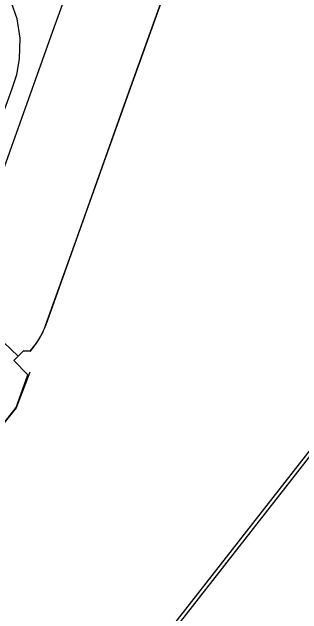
# Model space of a CAD drawing. Extents: x 586326 to 623965, y 4819854 to 4857850.
# Drawn here: x 605544 to 606308, y 4835364 to 4836952 of the extents above; entities that cross this region are included whole.
import ezdxf

# ---------------------------------------------------------------- set-up
doc = ezdxf.new("R2010")
doc.units = 0
for name, color, linetype in [('City Border', 7, 'Continuous'), ('Hydro ROW', 7, 'Continuous'), ('Major Rds and Hwys', 7, 'Continuous'), ('Municipal Bdry', 7, 'Continuous'), ('STREET NAME INDEX', 7, 'Continuous')]:
    doc.layers.add(name, color=color, linetype=linetype)

msp = doc.modelspace()

# ---------------------------------------------------------------- linework, layer by layer
at = {"layer": 'City Border'}
msp.add_lwpolyline([(586325.7, 4835119.3), (604090.7, 4857849.7), (616179.7, 4848401.5), (598414.7, 4825671.1)], close=True, dxfattribs=at)
at = {"layer": 'Hydro ROW'}
for p, q in [((606084.3, 4837389.9), (605844.4, 4836718.4)), ((605823.6, 4837384.7), (605661.2, 4836930)), ((605661.2, 4836930), (605655.2, 4836913.3)), ((605655.2, 4836913.3), (605429.8, 4836282.3)), ((605844.4, 4836718.4), (605632.3, 4836124.6)), ((605574, 4836058.8), (605548.5, 4836033.4)), ((605591.8, 4836057.7), (605574, 4836058.8)), ((605601.9, 4836070.2), (605591.8, 4836057.7)), ((605590.9, 4836002), (605554.9, 4835908.5)), ((605554.9, 4835908.5), (605141.1, 4835388.4))]:
    msp.add_line(p, q, dxfattribs=at)
msp.add_arc((605456.3, 4836187.4), 186.9, 321.1562, 340.3445, dxfattribs=at)
at = {"layer": 'Major Rds and Hwys'}
for points in [[(605424, 4836234.3), (605415.5, 4836270.7), (605410.3, 4836308.6), (605410.4, 4836355.8), (605417, 4836400), (605424.9, 4836432.6), (605436.2, 4836468.4), (605531.3, 4836713.3), (605544.5, 4836750.7), (605556.7, 4836787.8), (605563.5, 4836828.4), (605565.5, 4836883.4), (605557.9, 4836934.5), (605543.1, 4836976.5), (605518.9, 4837018.2), (605490.6, 4837058.9), (605337.5, 4837207.4), (605328.2, 4837216.1)], [(605560.2, 4836044.8), (605501.1, 4836099.6), (605474.6, 4836131.9), (605445.5, 4836179.6), (605424, 4836234.3)]]:
    msp.add_lwpolyline(points, dxfattribs=at)
at = {"layer": 'Municipal Bdry'}
for p, q in [((605844.4, 4836718.4), (606087.2, 4837397.9)), ((605716.3, 4836359.7), (605844.4, 4836718.4)), ((605632.5, 4836125.1), (605716.3, 4836359.7)), ((605629.5, 4836117.1), (605631.4, 4836122.1)), ((605631.4, 4836122.1), (605631.5, 4836122.2)), ((605631.5, 4836122.2), (605632.3, 4836124.6)), ((605632.3, 4836124.6), (605632.5, 4836125.1)), ((605622.6, 4836102.2), (605625.1, 4836107.1)), ((605625.1, 4836107.1), (605627.3, 4836112.1)), ((605627.3, 4836112.1), (605629.5, 4836117.1)), ((605608.5, 4836078.9), (605614.5, 4836088)), ((605614.5, 4836088), (605620.1, 4836097.4)), ((605620.1, 4836097.4), (605622.6, 4836102.2)), ((605601.9, 4836070.2), (605608.5, 4836078.9)), ((605548.5, 4836033.4), (605574, 4836058.8)), ((605574, 4836058.8), (605591.8, 4836057.7)), ((605591.8, 4836057.7), (605601.9, 4836070.2)), ((605586.2, 4835995.5), (605548.5, 4836033.4)), ((605555.3, 4835908.8), (605586.2, 4835995.5)), ((605513.6, 4835856.3), (605555.3, 4835908.8))]:
    msp.add_line(p, q, dxfattribs=at)
at = {"layer": 'STREET NAME INDEX'}
msp.add_lwpolyline([(605975.1, 4819853.7), (623965, 4842871.9), (616456.8, 4848740), (598466.9, 4825721.8)], close=True, dxfattribs=at)

doc.saveas('drawing.dxf')
